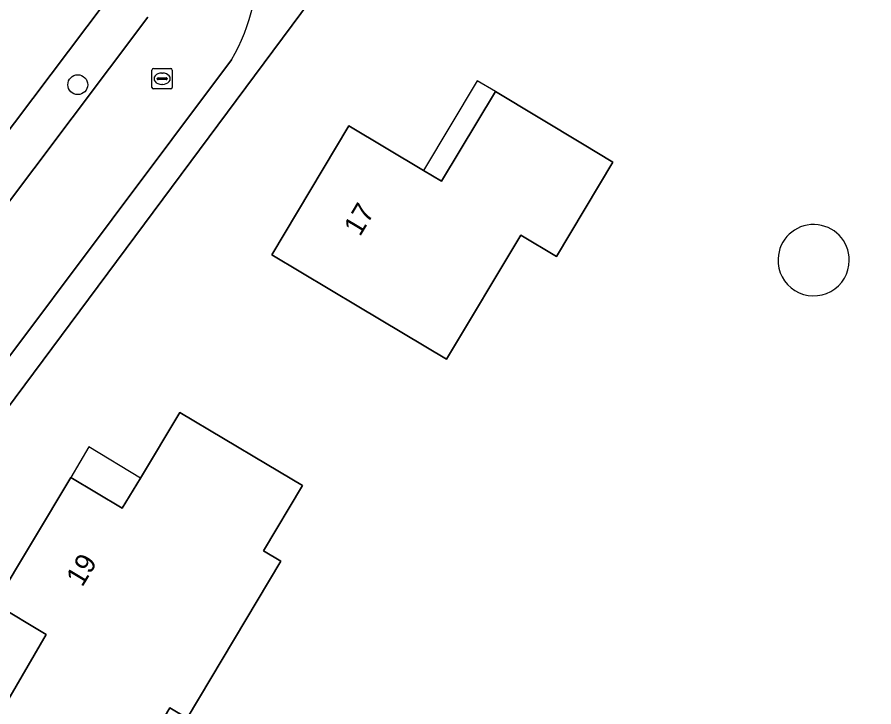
# Model space of a CAD drawing. Extents: x 163426 to 164192, y 380329 to 381641.
# Drawn here: x 163805.5 to 163847.67, y 381512.59 to 381546.54 of the extents above; entities that cross this region are included whole.
import ezdxf

# ---------------------------------------------------------------- set-up
doc = ezdxf.new("R2010")
doc.units = 0
for name, color, linetype in [('IMGEO_Boom', 7, 'Continuous'), ('IMGEO_Erf', 7, 'Continuous'), ('IMGEO_Kolk', 7, 'Continuous'), ('IMGEO_Pand', 7, 'Continuous'), ('IMGEO_Pand_nummerreeks', 7, 'Continuous'), ('IMGEO_Pand_overbouw', 7, 'Continuous'), ('IMGEO_Rijbaan_lokaal_open', 7, 'Continuous'), ('IMGEO_Voetpad_open', 7, 'Continuous')]:
    doc.layers.add(name, color=color, linetype=linetype)

msp = doc.modelspace()

# ---------------------------------------------------------------- linework, layer by layer
at = {"layer": 'IMGEO_Boom'}
msp.add_circle((163808.486, 381543.216), 0.489, dxfattribs=at)
at = {"layer": 'IMGEO_Erf'}
for points in [[(163894.099, 381547.191), (163882.927, 381555.471), (163882.287, 381558.212), (163871.255, 381566.226), (163865.101, 381557.897), (163859.507, 381560.582), (163837.732, 381571.03), (163823.553, 381552.23), (163799.491, 381519.88)], [(163759.236, 381567.28), (163754.876, 381546.411), (163794.675, 381527.159), (163809.84, 381547.27)]]:
    msp.add_lwpolyline(points, dxfattribs=at)
for points in [[(163826.641, 381529.697), (163822.328, 381532.278), (163818.046, 381534.841), (163821.82, 381541.185), (163825.51, 381538.99), (163826.388, 381538.468), (163829.043, 381542.874), (163833.33, 381540.3), (163834.823, 381539.404), (163832.044, 381534.76), (163830.297, 381535.805)], [(163813.876, 381512.022), (163813.016, 381512.534), (163810.599, 381508.476), (163808.851, 381509.518), (163804.555, 381512.077), (163806.929, 381516.153), (163804.404, 381517.655), (163808.141, 381523.873), (163810.678, 381522.361), (163811.569, 381523.847), (163813.509, 381527.081), (163817.805, 381524.521), (163819.552, 381523.48), (163817.634, 381520.26), (163818.486, 381519.752)]]:
    msp.add_lwpolyline(points, close=True, dxfattribs=at)
for start, end in [(359.7475, 177.7377), (177.7399, 359.7453)]:
    msp.add_arc((163844.707, 381534.576), 1.755, start, end, dxfattribs=at)
at = {"layer": 'IMGEO_Kolk'}
for p, q in [((163812.138, 381543.085), (163812.138, 381543.937)), ((163812.213, 381544.011), (163813.065, 381544.011)), ((163812.626, 381543.791), (163812.651, 381543.791)), ((163813.139, 381543.937), (163813.139, 381543.085)), ((163812.397, 381543.505), (163812.397, 381543.517)), ((163812.835, 381543.468), (163812.437, 381543.468)), ((163812.44, 381543.554), (163812.838, 381543.554)), ((163812.881, 381543.517), (163812.881, 381543.505)), ((163813.065, 381543.011), (163812.213, 381543.011)), ((163812.649, 381543.231), (163812.624, 381543.231))]:
    msp.add_line(p, q, dxfattribs=at)
for points in [[(163812.138, 381543.085), (163812.138, 381543.937)], [(163812.213, 381544.011), (163813.065, 381544.011)], [(163813.139, 381543.937), (163813.139, 381543.085)], [(163813.065, 381543.011), (163812.213, 381543.011)]]:
    msp.add_lwpolyline(points, dxfattribs=at)
for centre, radius, start, end in [((163812.215, 381543.935), 0.0765, 91.552, 178.448), ((163812.215, 381543.935), 0.0765, 91.552, 178.448), ((163813.063, 381543.935), 0.0765, 1.552, 88.448), ((163813.063, 381543.935), 0.0765, 1.552, 88.448), ((163812.437, 381543.514), 0.0403, 85.8775, 175.7526), ((163812.434, 381543.504), 0.0366, 178.938, 274.7102), ((163812.838, 381543.511), 0.043, 264.8664, 352.4533), ((163812.842, 381543.516), 0.0386, 1.7309, 96.639), ((163812.215, 381543.087), 0.0765, 181.552, 268.448), ((163812.215, 381543.087), 0.0765, 181.552, 268.448), ((163813.063, 381543.087), 0.0765, 271.552, 358.448), ((163813.063, 381543.087), 0.0765, 271.552, 358.448)]:
    msp.add_arc(centre, radius, start, end, dxfattribs=at)
for centre, major_axis, ratio, start_param, end_param in [((163812.625, 381543.511), (-0.387, 0.002), 0.722429, 4.712389, 7.853982), ((163812.65, 381543.511), (-0.39, 0.002), 0.717154, 1.570796, 4.712389)]:
    msp.add_ellipse(centre, major_axis=major_axis, ratio=ratio, start_param=start_param, end_param=end_param, dxfattribs=at)
at = {"layer": 'IMGEO_Pand'}
for points in [[(163825.51, 381538.99), (163821.82, 381541.185), (163818.046, 381534.841), (163822.328, 381532.278), (163826.641, 381529.697), (163830.297, 381535.805), (163832.044, 381534.76), (163834.823, 381539.404), (163833.33, 381540.3), (163829.043, 381542.874), (163826.388, 381538.468)], [(163808.141, 381523.873), (163804.404, 381517.655), (163806.929, 381516.153), (163804.555, 381512.077), (163808.851, 381509.518), (163810.599, 381508.476), (163813.016, 381512.534), (163813.876, 381512.022), (163818.486, 381519.752), (163817.634, 381520.26), (163819.552, 381523.48), (163817.805, 381524.521), (163813.509, 381527.081), (163811.569, 381523.847), (163810.678, 381522.361)]]:
    msp.add_lwpolyline(points, close=True, dxfattribs=at)
for start, end in [(359.7475, 177.7377), (177.7399, 359.7453)]:
    msp.add_arc((163844.707, 381534.576), 1.755, start, end, dxfattribs=at)
at = {"layer": 'IMGEO_Pand_overbouw'}
for points in [[(163825.51, 381538.99), (163826.388, 381538.468), (163829.043, 381542.874), (163828.15, 381543.406)], [(163808.141, 381523.873), (163810.678, 381522.361), (163811.569, 381523.847), (163809.029, 381525.391)]]:
    msp.add_lwpolyline(points, close=True, dxfattribs=at)
at = {"layer": 'IMGEO_Rijbaan_lokaal_open'}
for points in [[(163811.927, 381546.542), (163795.129, 381524.205)], [(163798.467, 381520.978), (163816.055, 381544.447)]]:
    msp.add_lwpolyline(points, dxfattribs=at)
msp.add_arc((163807.856, 381549.236), 9.496, 329.7101, 4.5034, dxfattribs=at)
at = {"layer": 'IMGEO_Voetpad_open'}
for points in [[(163799.491, 381519.88), (163823.553, 381552.23), (163818.927, 381555.666), (163785.001, 381580.865)], [(163809.84, 381547.27), (163794.675, 381527.159), (163794.5, 381526.927), (163793.382, 381525.437)], [(163795.129, 381524.205), (163811.927, 381546.542)], [(163816.055, 381544.447), (163798.467, 381520.978)]]:
    msp.add_lwpolyline(points, dxfattribs=at)
msp.add_arc((163807.856, 381549.236), 9.496, 329.7101, 4.5034, dxfattribs=at)

# ---------------------------------------------------------------- texts
at = {"layer": 'IMGEO_Pand_nummerreeks'}
for s, rotation, p in [('17', 59.2519, (163822.376, 381535.704)), ('19', 58.9943, (163808.704, 381518.444))]:
    msp.add_text(s, height=1, rotation=rotation, dxfattribs=at).set_placement(p)

doc.saveas('drawing.dxf')
